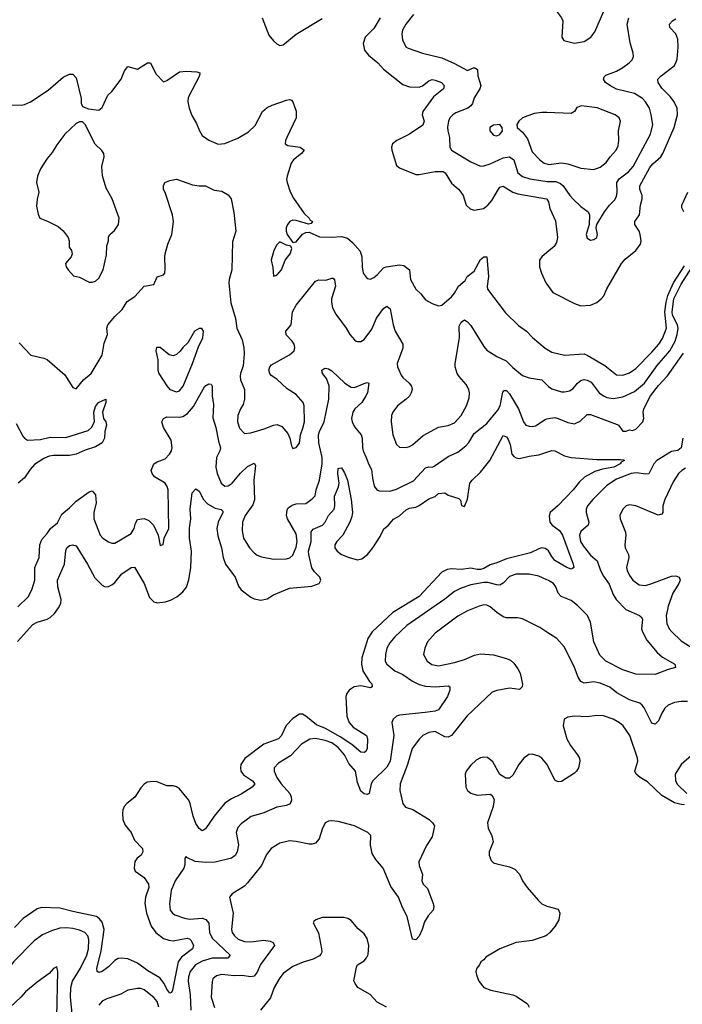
# Model space of a CAD drawing. Header units: inches. Extents: x 1834610 to 2027685, y 642842 to 774116.
# Tile 508 of 632: x 1946741 to 1950837, y 762327 to 768418. Entities that reach past the tile are written whole.
import ezdxf

# ---------------------------------------------------------------- set-up
doc = ezdxf.new("R2010")
doc.units = ezdxf.units.IN
doc.header["$MEASUREMENT"] = 0
doc.layers.add('B9746', color=7, linetype='Continuous')
doc.layers.add('B9756', color=7, linetype='Continuous')

msp = doc.modelspace()

# ---------------------------------------------------------------- linework, layer by layer
at = {"layer": 'B9746', "color": 5}
for points, elevation in [([(1948240.6, 768430), (1948281.7, 768321.7), (1948310, 768286.7), (1948330, 768268.4), (1948350, 768258.4), (1948370, 768262.4), (1948450.9, 768329.1), (1948610, 768424.6)], 520), ([(1948969.5, 768430), (1948930, 768362.8), (1948876.9, 768310), (1948864.6, 768270), (1948872, 768230), (1948898, 768198), (1948955.3, 768150), (1948991, 768111), (1949110, 768017), (1949150, 768003.1), (1949210, 768001.1), (1949232.1, 768007.9), (1949270, 768039.7), (1949290, 768046.9), (1949310, 768044.4), (1949348, 768030), (1949364.2, 768010), (1949361.1, 767990), (1949298.7, 767941.3), (1949232.3, 767850), (1949230.2, 767830), (1949241.1, 767790), (1949233.8, 767766.2), (1949150, 767709), (1949072.7, 767670), (1949045.7, 767650), (1949040.3, 767630), (1949041.7, 767610), (1949070, 767516), (1949090, 767500.5), (1949190, 767460.3), (1949210, 767460.2), (1949310, 767479.4), (1949358.2, 767478.2), (1949370.6, 767470.6), (1949410, 767406.2), (1949454.7, 767370), (1949469, 767350), (1949482, 767330), (1949500.5, 767270), (1949526.9, 767246.9), (1949550, 767238.9), (1949609.3, 767250), (1949635.8, 767270), (1949660.6, 767299.4), (1949700.4, 767370), (1949710, 767382), (1949730, 767388.9), (1949790, 767351.7), (1949820.8, 767340.8), (1949998.3, 767310), (1950000, 767307.5)], 520), ([(1949174.9, 768450), (1949128.9, 768390), (1949107.7, 768352.3), (1949102.8, 768330), (1949107.6, 768292.4), (1949127.6, 768250), (1949142.4, 768242.4), (1949230.8, 768210), (1949350, 768182.9), (1949430, 768146.8), (1949510, 768103.6), (1949550, 768121.3), (1949570.3, 768110.3), (1949574.3, 768070), (1949591.3, 768010), (1949584.9, 767990), (1949550, 767934.5), (1949540.3, 767899.7), (1949530, 767884.4), (1949512, 767870), (1949438.3, 767841.7), (1949418.9, 767830), (1949400.7, 767810), (1949391.8, 767790), (1949386.5, 767753.5), (1949388.2, 767730), (1949398.8, 767690), (1949400.3, 767630), (1949410.4, 767610), (1949530, 767537.7), (1949590, 767512.5), (1949610, 767513.2), (1949650, 767525.8), (1949730, 767564.2), (1949770.1, 767570.1), (1949795.3, 767550), (1949821.3, 767470), (1949850, 767447.1), (1949894.2, 767434.2), (1949990, 767418.1), (1950000, 767417.8)], 540), ([(1946689.2, 767890.8), (1946751.1, 767888.9), (1946770, 767892.4), (1946806.9, 767910), (1946917.6, 767982.4), (1947010, 768061.6), (1947050, 768080.5), (1947070, 768080.7), (1947090, 768058), (1947121.6, 767930), (1947122, 767902), (1947130, 767881), (1947166.7, 767866.7), (1947230, 767859.1), (1947250, 767874.8), (1947285.1, 767950), (1947310, 767974.6), (1947367.7, 768050), (1947390, 768100.5), (1947410, 768128.2), (1947470, 768111.7), (1947530.6, 768150.6), (1947550, 768150.8), (1947582.7, 768082.7), (1947630, 768034), (1947650, 768041.6), (1947730, 768096), (1947770, 768100.3), (1947836.3, 768096.3), (1947855.5, 768090), (1947852.6, 768070), (1947782.6, 767937.4), (1947780.4, 767910), (1947788, 767870), (1947805.2, 767825.2), (1947835.1, 767775.1), (1947852.6, 767730), (1947870, 767701.5), (1947910, 767673.6), (1947967.3, 767647.3), (1948010, 767652.9), (1948090, 767685.2), (1948156.1, 767723.9), (1948195.8, 767764.2), (1948242.6, 767850), (1948270, 767874), (1948302.7, 767890), (1948390, 767919.5), (1948410, 767924.9), (1948420.7, 767920.7), (1948430.4, 767910.4), (1948450, 767851), (1948450.2, 767810.2), (1948392, 767690), (1948383.7, 767670), (1948381.6, 767650), (1948399.5, 767639.5), (1948474.8, 767630), (1948499.3, 767610), (1948482.6, 767590), (1948434, 767550), (1948418.5, 767530), (1948394.7, 767450), (1948391.3, 767430), (1948394.7, 767410), (1948413.9, 767353.9), (1948434.8, 767314.8), (1948499.7, 767219.7), (1948530.4, 767190), (1948537.1, 767177.1), (1948551, 767169), (1948543.6, 767156.4), (1948526.4, 767153.6), (1948450, 767175.1), (1948430, 767176.8), (1948411.4, 767168.6), (1948396.4, 767150), (1948388, 767130), (1948388, 767110), (1948394.9, 767090), (1948430, 767038.8), (1948450, 767043.8), (1948490, 767090.5), (1948510, 767100.5), (1948530, 767103), (1948595.2, 767075.2), (1948670, 767072.7), (1948730, 767076.9), (1948767, 767067), (1948799.1, 767039.1), (1948845, 766985), (1948857.1, 766950), (1948858, 766890), (1948865, 766850), (1948890, 766817.1), (1948910, 766813.7), (1948930, 766823.6), (1948950, 766838.5), (1948990, 766883.2), (1949006.6, 766890), (1949090, 766901.9), (1949116.9, 766896.9), (1949151.1, 766870), (1949158, 766810), (1949189.2, 766750), (1949221.3, 766721.3), (1949250, 766684.6), (1949290, 766661.3), (1949330, 766648.2), (1949350, 766652.7), (1949410, 766703.7), (1949430, 766726.7), (1949453.7, 766770), (1949495.6, 766804.4), (1949508, 766830), (1949550, 766862), (1949590, 766934), (1949610, 766950.2), (1949630, 766950.4), (1949639.4, 766830), (1949631.3, 766770), (1949632.9, 766750), (1949743.7, 766603.7), (1949825.5, 766525.5), (1949874, 766490), (1949910.8, 766450.8), (1949990, 766386.3), (1950000, 766380.2)], 480), ([(1950000, 767843.3), (1949970, 767844.5), (1949921.8, 767838.2), (1949850.5, 767810), (1949826, 767790), (1949814.9, 767770), (1949816.3, 767750), (1949850, 767721.3), (1949880.7, 767680.7), (1949910, 767600.9), (1949956.5, 767550), (1949982.4, 767530), (1950000, 767525.5)], 560), ([(1946738.6, 766418.6), (1946810, 766342), (1946890, 766324.9), (1946910, 766316), (1947020, 766220), (1947070, 766142.8), (1947090, 766134.8), (1947135.1, 766190), (1947182.7, 766230), (1947250, 766342.4), (1947262.5, 766417.5), (1947284.4, 766470), (1947280.4, 766510), (1947286.2, 766530), (1947330, 766581.5), (1947375.1, 766624.9), (1947405.7, 766674.3), (1947453.8, 766706.2), (1947510, 766768.7), (1947570, 766779.1), (1947590, 766826.8), (1947630, 766839.1), (1947637.6, 766850), (1947641.4, 766878.6), (1947637.8, 766950), (1947640.8, 766970), (1947657.4, 767030), (1947681, 767090), (1947691.8, 767170), (1947686.4, 767210), (1947643, 767343), (1947629.6, 767370), (1947629.4, 767390), (1947638, 767410), (1947670, 767424), (1947709.6, 767430.4), (1947810, 767396.5), (1947850, 767390.4), (1947890, 767390.4), (1947943.4, 767363.4), (1947990, 767356.9), (1948030, 767333.4), (1948048, 767310), (1948064.1, 767224.1), (1948077.6, 767110), (1948056.1, 767043.9), (1948051.7, 766870), (1948035.5, 766810), (1948034.9, 766790), (1948046.2, 766666.2), (1948076, 766570), (1948083.9, 766510), (1948117.2, 766437.2), (1948126.9, 766390), (1948129, 766350), (1948123.1, 766276.9), (1948107, 766230), (1948104.9, 766210), (1948107, 766190), (1948130.3, 766130), (1948130.3, 766070.3), (1948122, 766038), (1948105.4, 766010), (1948090.3, 765970), (1948088, 765930), (1948099.5, 765890), (1948130, 765857.1), (1948170, 765862.3), (1948252.9, 765887.1), (1948310, 765910.3), (1948332.8, 765912.8), (1948361.8, 765901.8), (1948398.6, 765858.6), (1948410.7, 765830), (1948420.7, 765780.7), (1948430, 765764.7), (1948450, 765771), (1948470, 765798), (1948476.3, 765850), (1948491.9, 765890), (1948501, 765930), (1948499.7, 766030), (1948494, 766050), (1948450, 766098.2), (1948393.9, 766133.9), (1948330, 766194), (1948296.4, 766216.4), (1948287, 766230), (1948281.6, 766250), (1948287.3, 766270), (1948296.9, 766283.1), (1948410, 766344.4), (1948438.5, 766370), (1948442.4, 766390), (1948438.4, 766410), (1948426.2, 766430), (1948388.3, 766468.3), (1948387.4, 766490), (1948418.5, 766530), (1948427.1, 766610), (1948450, 766651.8), (1948570, 766799.5), (1948590, 766807.6), (1948634.1, 766805.9), (1948670, 766819.3), (1948678, 766818), (1948688.2, 766808.2), (1948692.9, 766770), (1948669.3, 766690.7), (1948667.7, 766670), (1948675.8, 766635.8), (1948696, 766596), (1948759.7, 766510), (1948781.5, 766470), (1948810, 766436.5), (1948822, 766430), (1948830, 766426.3), (1948850, 766427.6), (1948870, 766439.1), (1948917.3, 766502.7), (1948947.6, 766572.4), (1948990, 766630.5), (1949010, 766645.5), (1949031.4, 766630), (1949049.5, 766530), (1949062.7, 766490), (1949110.2, 766410), (1949110, 766386), (1949074.5, 766290), (1949076.3, 766270), (1949099.2, 766219.2), (1949110, 766204), (1949149, 766170), (1949163.2, 766150), (1949166.9, 766130), (1949162, 766110), (1949150.2, 766089.8), (1949130.2, 766069.8), (1949075.8, 766030), (1949048.2, 765990), (1949040.4, 765970), (1949037.6, 765930), (1949047, 765850), (1949070.3, 765790.3), (1949090, 765773), (1949130, 765770.3), (1949150, 765777.4), (1949170, 765787.7), (1949235.3, 765844.7), (1949330, 765897.2), (1949390, 765907.9), (1949430, 765924.4), (1949469.8, 765970), (1949504.2, 766030), (1949520.5, 766079.5), (1949521.8, 766110), (1949516.8, 766130), (1949501.5, 766161.5), (1949457.8, 766210), (1949446.6, 766230), (1949434.2, 766270), (1949432.9, 766290), (1949459.2, 766450), (1949458.6, 766521.4), (1949470, 766546), (1949490, 766560.3), (1949510, 766548.8), (1949530, 766526), (1949610, 766395.2), (1949630, 766374), (1949690, 766334.5), (1949748, 766308), (1949790, 766265.6), (1949850, 766217.1), (1949890, 766202.3), (1949970, 766190.2), (1950000, 766159.3)], 460), ([(1950000, 766977.2), (1949968.8, 766951.2), (1949954.9, 766930), (1949955, 766890), (1949966.2, 766850), (1949993.6, 766790), (1950000, 766781.3)], 520), ([(1946730, 764784.9), (1946793.4, 764846.6), (1946817, 764890), (1946835, 764950), (1946834.5, 765030), (1946861.3, 765090), (1946866.3, 765170), (1946877.9, 765202.1), (1946910, 765238.3), (1946930.9, 765270), (1946973.9, 765306.1), (1947001.5, 765358.5), (1947050, 765397.7), (1947090, 765439.3), (1947170, 765497.8), (1947190, 765502.3), (1947210, 765479.1), (1947214.6, 765430), (1947199.3, 765370), (1947199.1, 765330), (1947238.6, 765230), (1947255.8, 765210), (1947290, 765187.6), (1947310, 765179.6), (1947330, 765180.2), (1947430, 765239.3), (1947448.6, 765270), (1947456.6, 765303.4), (1947470, 765325.2), (1947510, 765332.4), (1947540, 765320), (1947568.3, 765290), (1947597.1, 765230), (1947610, 765166), (1947628.4, 765171.6), (1947634.5, 765210), (1947663.5, 765270), (1947659.8, 765510), (1947653.8, 765530), (1947639.8, 765550), (1947575, 765590), (1947559.2, 765610), (1947553.7, 765630), (1947570.9, 765670), (1947590, 765682), (1947639.6, 765700.4), (1947668.2, 765730), (1947679.9, 765750), (1947683.4, 765770), (1947676.7, 765816.7), (1947630, 765895.8), (1947620.7, 765930), (1947630, 765950.3), (1947650, 765961.2), (1947730, 765959.2), (1947750, 765964.1), (1947778.5, 765981.5), (1947816, 766024), (1947886, 766150), (1947910, 766166), (1947924, 766164), (1947931.7, 766151.7), (1947931.6, 766090), (1947938.2, 766038.2), (1947935.2, 765955.2), (1947954.5, 765894.5), (1947969.5, 765810), (1947981.7, 765770), (1947978.4, 765750), (1947958.3, 765710), (1947953.9, 765650), (1947961.7, 765610), (1947987, 765550), (1948010, 765532.3), (1948030, 765534.7), (1948054.4, 765550), (1948106.6, 765613.4), (1948150, 765653.2), (1948190, 765673.4), (1948199, 765659), (1948188.1, 765570), (1948193, 765447), (1948183.3, 765416.7), (1948134.8, 765350), (1948119, 765310), (1948115.8, 765255.8), (1948125, 765210), (1948162, 765150), (1948190, 765118.9), (1948210, 765105.7), (1948235.4, 765095.4), (1948310, 765080.9), (1948390, 765082.7), (1948411.6, 765088.4), (1948430, 765104.4), (1948450, 765154), (1948457.1, 765190), (1948450, 765236.4), (1948397.3, 765330), (1948391.1, 765350), (1948393.6, 765386.4), (1948401.7, 765398.3), (1948425.4, 765414.6), (1948450, 765422.3), (1948510, 765425.5), (1948550, 765452.8), (1948567.5, 765472.5), (1948574.9, 765510), (1948595.5, 765570), (1948610.3, 765669.7), (1948611.6, 765710), (1948590, 765799.5), (1948588.2, 765850), (1948593.7, 765870), (1948623.7, 765930), (1948653.2, 766070), (1948653.5, 766153.5), (1948638, 766198), (1948612.3, 766230), (1948609.6, 766250), (1948622, 766258), (1948630, 766262), (1948650, 766257.4), (1948670, 766245.7), (1948751.8, 766170), (1948790, 766145.5), (1948810, 766142.7), (1948870, 766167.4), (1948890, 766173.1), (1948898.8, 766170), (1948890.3, 766110.3), (1948881.6, 766090), (1948856, 766050), (1948813.8, 766010), (1948800.5, 765990), (1948793.2, 765950), (1948796.3, 765930), (1948810, 765899), (1948852.3, 765850), (1948858.8, 765830), (1948859.4, 765770), (1948864, 765750), (1948883.9, 765710), (1948896.8, 765670), (1948915.7, 765635.7), (1948921.2, 765581.2), (1948932.9, 765532.9), (1948949.2, 765509.2), (1948963.2, 765503.2), (1949030, 765500.7), (1949070, 765514.2), (1949175.2, 765564.8), (1949250, 765644.9), (1949270, 765651), (1949290, 765649.2), (1949303.9, 765656.1), (1949390, 765714.9), (1949450, 765741.5), (1949499.1, 765780.9), (1949518.3, 765801.7), (1949550, 765858), (1949630, 765919.4), (1949697.4, 766002.6), (1949711.9, 766030), (1949726.9, 766113.1), (1949736.6, 766123.4), (1949750, 766124.9), (1949770, 766104.2), (1949825.1, 766010), (1949855.6, 765930), (1949870, 765910.4), (1949890, 765902.6), (1949910, 765900.3), (1949930, 765906), (1949990, 765944.6), (1950000, 765948)], 440), ([(1946719.6, 765919.6), (1946760.9, 765840.9), (1946770, 765828.7), (1946790, 765816.1), (1946870, 765821.8), (1946930, 765835), (1947026.8, 765833.2), (1947164.2, 765875.8), (1947184, 765896), (1947204.5, 765930), (1947199.3, 765990), (1947210, 766024.7), (1947229.2, 766050), (1947274, 766070), (1947274, 766050), (1947254, 765990), (1947258.8, 765950), (1947273, 765930), (1947277.1, 765910), (1947267.7, 765870), (1947266.4, 765830), (1947250, 765800.7), (1947210, 765775.1), (1947145.1, 765754.9), (1947090.9, 765729.1), (1947050, 765721), (1946950, 765721.6), (1946923.1, 765716.9), (1946890, 765704.1), (1946833.3, 765666.8), (1946804.9, 765635.1), (1946770, 765583.5), (1946731.3, 765550)], 440), ([(1946728.4, 764571.6), (1946822.8, 764677.2), (1946850, 764691.3), (1946910, 764708.9), (1946930, 764719.5), (1946956.2, 764743.8), (1946981, 764779), (1946994.4, 764805.6), (1946998.4, 764830), (1946977.4, 764910), (1946974, 764950), (1947018.4, 765050), (1947026.1, 765133.9), (1947033.3, 765150), (1947050, 765164.2), (1947070, 765168.8), (1947090, 765163.1), (1947160.7, 765050), (1947205.5, 764965.5), (1947250, 764920.4), (1947270, 764910.4), (1947290, 764912), (1947310, 764921.7), (1947330, 764936.5), (1947372.8, 764990), (1947430, 765029), (1947450, 765032), (1947510.2, 764930), (1947544.4, 764844.4), (1947570, 764816), (1947590, 764810.2), (1947643.5, 764816.5), (1947673.3, 764826.7), (1947712.1, 764847.9), (1947750, 764878.4), (1947773.3, 764906.7), (1947787.6, 764952.4), (1947799, 765030), (1947802.8, 765130), (1947791.8, 765210), (1947791.7, 765271.7), (1947798.6, 765330), (1947794.6, 765390), (1947806.6, 765490), (1947830, 765515.5), (1947850, 765501.6), (1947876.5, 765450), (1947902.9, 765422.8), (1947950, 765395.2), (1947987.4, 765387.4), (1947996.7, 765376.7), (1947997.8, 765370), (1947967.9, 765310), (1947959.3, 765270), (1947965.5, 765225.5), (1947988.5, 765150), (1947999.1, 765090), (1948013.7, 765050), (1948073.4, 764970), (1948093.9, 764913.9), (1948110, 764891.8), (1948170, 764844.9), (1948190, 764835.3), (1948232.7, 764827.3), (1948270, 764836), (1948310, 764859), (1948410, 764902), (1948546.6, 764913.4), (1948592.4, 764930), (1948603.5, 764950), (1948596.1, 764970), (1948562.7, 765002.7), (1948547.8, 765027.8), (1948527.9, 765110), (1948527.1, 765130), (1948542, 765190), (1948542.6, 765250), (1948554.6, 765265.4), (1948612.7, 765290), (1948629.2, 765310), (1948650, 765350.2), (1948686, 765390), (1948689.8, 765410), (1948686.3, 765470), (1948712, 765528), (1948716.5, 765550), (1948707.1, 765610), (1948710, 765641), (1948716, 765644), (1948730, 765645.5), (1948750, 765614), (1948767.1, 765570), (1948789.5, 765450), (1948799, 765370), (1948795.3, 765344.7), (1948782.4, 765310), (1948739.1, 765230), (1948702.2, 765190), (1948690.2, 765170), (1948689.2, 765150), (1948703.6, 765130), (1948730.2, 765110), (1948778.3, 765090), (1948830, 765076.6), (1948856.4, 765083.6), (1948890.4, 765110), (1948925, 765150), (1948970, 765220.9), (1948992.3, 765267.7), (1949020.4, 765290), (1949052.1, 765327.9), (1949090, 765349.2), (1949130, 765384.7), (1949150, 765395), (1949190, 765402.6), (1949210, 765412.7), (1949270, 765453.4), (1949310, 765469.2), (1949330, 765487.5), (1949370, 765490.2), (1949390, 765476.9), (1949455.3, 765455.3), (1949465.2, 765445.2), (1949471.6, 765411.6), (1949490, 765406.8), (1949510, 765451.3), (1949523.1, 765550), (1949538, 765570), (1949590, 765619.2), (1949647, 765690), (1949730, 765844.9), (1949750, 765838), (1949760.8, 765820.8), (1949773.4, 765790), (1949783.2, 765730), (1949795.4, 765715.4), (1949810, 765706.6), (1949830, 765704.1), (1949890, 765718.1), (1949950, 765725.9), (1950000, 765743)], 420), ([(1950000, 765139.3), (1949990, 765147.4), (1949970, 765150.7), (1949950, 765145.3), (1949899.8, 765120.2), (1949750, 765083), (1949690, 765057.3), (1949650, 765046.3), (1949610, 765022.4), (1949590, 765016.2), (1949570, 765015.6), (1949530, 765024.5), (1949470, 765017.4), (1949410, 765021.1), (1949382.8, 765017.2), (1949350, 764999.3), (1949210, 764849.9), (1949048.3, 764750), (1948920.5, 764630), (1948893.3, 764590), (1948886.4, 764570), (1948857, 764470), (1948855, 764430), (1948862.2, 764390), (1948903.7, 764323.7), (1948918, 764310), (1948919.1, 764290), (1948910, 764285.1), (1948850, 764296.8), (1948809.3, 764290.7), (1948778.8, 764270), (1948763, 764250), (1948756.3, 764230), (1948763.7, 764110), (1948777.7, 764070), (1948802, 764042), (1948886, 763990), (1948891.6, 763970), (1948890.2, 763910), (1948881.1, 763890), (1948870, 763883.7), (1948850, 763887.2), (1948793.9, 763933.9), (1948721.8, 763981.8), (1948632, 764032), (1948575.9, 764055.9), (1948510, 764109.9), (1948490, 764121), (1948470, 764122.2), (1948430, 764094.6), (1948389.2, 764050.8), (1948358.8, 763990), (1948341.1, 763970), (1948250, 763935.3), (1948132.1, 763847.9), (1948108.5, 763810), (1948105.4, 763790), (1948108.6, 763770), (1948125.7, 763745.7), (1948180.3, 763710), (1948194.3, 763690), (1948178.7, 763670), (1948110, 763625.8), (1948050, 763597.4), (1948010, 763571.9), (1947942.8, 763490), (1947890, 763411.8), (1947876.7, 763403.3), (1947870, 763400.5), (1947850, 763414.3), (1947830, 763445.1), (1947812.7, 763490), (1947795.9, 763570), (1947786.6, 763590), (1947730, 763658.9), (1947710, 763672.4), (1947690, 763677.7), (1947650, 763677.4), (1947590, 763703.6), (1947565.8, 763705.8), (1947530, 763700.5), (1947510, 763688), (1947490, 763666), (1947452.5, 763607.5), (1947402.6, 763570), (1947387.6, 763550), (1947379.6, 763530), (1947376, 763510), (1947378.9, 763470), (1947394.1, 763434.1), (1947430.5, 763390), (1947450, 763342.8), (1947500.4, 763290), (1947503.1, 763270), (1947492, 763250), (1947467, 763230), (1947453.1, 763210), (1947447.9, 763170), (1947454.6, 763150), (1947511.3, 763111.3), (1947538.4, 763070), (1947539.8, 763050), (1947519, 762990), (1947514, 762950), (1947526, 762890), (1947554.6, 762810), (1947582.3, 762770), (1947630, 762733.5), (1947662.6, 762722.6), (1947690, 762719.8), (1947776.3, 762736.3), (1947790, 762732.8), (1947801.3, 762721.3), (1947816.3, 762690), (1947808.6, 762670), (1947741.6, 762618.4), (1947720.3, 762590), (1947685.4, 762414.6), (1947679.6, 762400.4), (1947670, 762395.1), (1947650, 762421), (1947635.1, 762455.1), (1947606.6, 762490), (1947533, 762533), (1947470, 762581.1), (1947410, 762607.2), (1947370, 762612), (1947350, 762609.8), (1947330, 762598), (1947290, 762559.2), (1947250.4, 762530), (1947230, 762524), (1947219.5, 762530), (1947217.2, 762550), (1947245.2, 762654.8), (1947262.4, 762790), (1947250, 762835), (1947235.3, 762855.3), (1947216.5, 762870), (1947070, 762900.3), (1946990, 762922.1), (1946874.9, 762925.1), (1946850, 762918.4), (1946761.9, 762858.1), (1946710, 762801.8)], 420), ([(1950000, 764953.3), (1949950, 764974.9), (1949890, 764987.3), (1949810, 764986.9), (1949770, 764973.9), (1949730, 764932.3), (1949710, 764920.7), (1949690, 764920.9), (1949635.5, 764935.5), (1949610, 764935.2), (1949530, 764920.8), (1949470, 764900.8), (1949430, 764881.3), (1949370, 764834), (1949134, 764670), (1949060.1, 764599.9), (1949030, 764563.5), (1949011.8, 764530), (1949001.8, 764490), (1949001.2, 764450), (1949011.5, 764430), (1949060.3, 764390), (1949110, 764367.5), (1949170, 764325.3), (1949210, 764305.1), (1949250, 764295.9), (1949309.1, 764290.9), (1949390, 764296.5), (1949400.5, 764290), (1949400.9, 764270), (1949386, 764230), (1949330, 764148.7), (1949310, 764140.6), (1949247.9, 764132.1), (1949090, 764115.8), (1949071.1, 764108.9), (1949049.2, 764090.8), (1949041.5, 764070), (1949053.5, 763990), (1949030.6, 763830), (1949010, 763794.6), (1948923.9, 763710), (1948913.8, 763690), (1948901, 763630), (1948890, 763623.7), (1948870, 763628), (1948850, 763645.6), (1948830, 763698), (1948816.8, 763770), (1948775.9, 763815.9), (1948748.4, 763870), (1948710, 763915.4), (1948670, 763944.3), (1948630, 763958.5), (1948569.5, 763970.5), (1948534, 763966), (1948484.2, 763935.8), (1948415.5, 763864.5), (1948340.8, 763819.3), (1948314.9, 763790), (1948314, 763770), (1948331.6, 763730), (1948357, 763690), (1948410.1, 763630), (1948419.5, 763610), (1948421.7, 763590), (1948412.5, 763567.5), (1948390, 763557), (1948330, 763547.3), (1948250, 763511.6), (1948171.8, 763488.2), (1948110, 763443.5), (1948090, 763420.5), (1948079.7, 763390), (1948093.5, 763313.5), (1948085.4, 763270), (1948072.5, 763247.5), (1948049.5, 763230.5), (1947950, 763206.1), (1947890, 763203.2), (1947825.2, 763210), (1947775.1, 763235.1), (1947770, 763242), (1947762.8, 763230), (1947762.4, 763190), (1947756.5, 763170), (1947702.4, 763090), (1947676.8, 763030), (1947667.7, 762950), (1947671.4, 762910), (1947686, 762890), (1947700.5, 762880.5), (1947759, 762859), (1947790, 762854), (1947870, 762860.1), (1947891.9, 762851.9), (1947909.5, 762829.5), (1947915.3, 762770), (1947930, 762735.2), (1948041.7, 762630), (1948027.1, 762612.9), (1947930, 762612.1), (1947870, 762594.5), (1947828.6, 762570), (1947794.8, 762530), (1947784, 762496), (1947781.6, 762470), (1947794.2, 762385.8), (1947799, 762290)], 440), ([(1950000, 764629.8), (1949957, 764657), (1949850, 764711.5), (1949817.7, 764717.7), (1949750, 764717.3), (1949730, 764724), (1949690, 764749.7), (1949650, 764785.1), (1949630, 764795.5), (1949610, 764797.4), (1949582, 764790), (1949510, 764760.3), (1949450, 764728.8), (1949310, 764622.7), (1949262.3, 764570), (1949244.9, 764530), (1949237.4, 764490), (1949259.5, 764450), (1949288.6, 764428.6), (1949330, 764421.1), (1949430, 764441.4), (1949490, 764458.9), (1949553.4, 764486.6), (1949590, 764495.8), (1949670, 764487.8), (1949750, 764466.5), (1949775, 764455), (1949796.6, 764436.6), (1949821.6, 764401.6), (1949834.3, 764374.3), (1949850, 764308), (1949846.4, 764290), (1949830, 764275.1), (1949770, 764281.5), (1949690, 764268.3), (1949662.6, 764257.4), (1949508.3, 764111.6), (1949410, 763989.8), (1949390, 763979.8), (1949370, 763980.9), (1949310, 764013.7), (1949270.8, 764009.2), (1949234, 763990), (1949212.2, 763970), (1949168.4, 763910), (1949138.4, 763810), (1949094.2, 763690), (1949091.1, 763650), (1949108.7, 763568.7), (1949125.9, 763545.9), (1949171.2, 763531.2), (1949273, 763470), (1949294, 763450), (1949304.9, 763430), (1949290, 763362), (1949255.5, 763310), (1949208.8, 763208.8), (1949210, 763184.7), (1949230.4, 763130.4), (1949227.3, 763090), (1949236, 763070), (1949263, 763043), (1949298, 762950), (1949300.7, 762930), (1949297.3, 762910), (1949265.8, 762874.1), (1949243.4, 762836.6), (1949230, 762789), (1949210, 762749.3), (1949190, 762726), (1949169.6, 762730), (1949136.2, 762870), (1949106.6, 762926.6), (1949082.7, 762990), (1949035.4, 763055.4), (1948988.2, 763170), (1948942.5, 763222.5), (1948920.6, 763260.6), (1948909.6, 763310.4), (1948911.8, 763371.8), (1948894, 763390), (1948810, 763431.6), (1948710, 763456.9), (1948670, 763462), (1948650, 763459.3), (1948630.5, 763449.5), (1948610.6, 763410), (1948592.4, 763350), (1948570, 763324.2), (1948550, 763317.4), (1948530, 763316.9), (1948450, 763334.3), (1948410, 763338), (1948350, 763323), (1948295.5, 763290), (1948266.8, 763253.2), (1948235.4, 763184.6), (1948150, 763077.6), (1948130, 763056.9), (1948054, 763010), (1948037.3, 762990), (1948061.2, 762890), (1948050.2, 762790), (1948055.5, 762770), (1948068.3, 762750), (1948092.2, 762730), (1948130, 762714.7), (1948170, 762712.8), (1948250, 762723.9), (1948290, 762717.7), (1948308.4, 762710), (1948315.6, 762690), (1948230, 762572.8), (1948210, 762525.1), (1948190, 762500.3), (1948170, 762497), (1948114.3, 762505.7), (1948070, 762503.7), (1947989.4, 762510.6), (1947957.5, 762502.5), (1947936, 762484), (1947930, 762468), (1947925.2, 762370), (1947946.1, 762306.1)], 460), ([(1950000, 763813.1), (1949970, 763849.7), (1949950, 763862.7), (1949910, 763874.8), (1949888.5, 763871.5), (1949857.6, 763850), (1949826.7, 763810), (1949790, 763744), (1949770, 763726), (1949746.3, 763726.3), (1949710, 763749.2), (1949666, 763826), (1949633.2, 763853.2), (1949610, 763856), (1949590, 763852.3), (1949562.5, 763837.5), (1949530, 763807), (1949501.3, 763770), (1949495.8, 763750), (1949499.3, 763670), (1949510.3, 763650.3), (1949530, 763633), (1949570, 763620.4), (1949650, 763626.8), (1949659.9, 763619.9), (1949674.2, 763594.2), (1949668.7, 763550), (1949632.9, 763450), (1949636.5, 763416.5), (1949659.3, 763370), (1949667.3, 763332.7), (1949642.8, 763270), (1949642.8, 763250), (1949656.8, 763216.8), (1949670, 763202.8), (1949690, 763194.8), (1949770, 763177.3), (1949802.5, 763162.5), (1949830, 763131), (1949850, 763091), (1949879.1, 763050), (1949945.5, 762970), (1949969.1, 762949.1), (1949995.3, 762935.3), (1950000, 762934)], 480), ([(1949009.7, 762309.7), (1948950, 762339.6), (1948908, 762388), (1948832.3, 762430), (1948814.5, 762454.5), (1948807.7, 762472.3), (1948822.8, 762557.2), (1948829.7, 762570.3), (1948870, 762594.9), (1948886.1, 762613.9), (1948894.7, 762634.7), (1948900.5, 762690), (1948890, 762733.2), (1948870, 762763.7), (1948832.9, 762792.9), (1948790, 762845.2), (1948770, 762857.2), (1948744.5, 762864.5), (1948610, 762864.5), (1948571.3, 762850), (1948560.5, 762839.5), (1948554.8, 762830), (1948588.7, 762768.7), (1948606.7, 762670), (1948608.2, 762650), (1948603.1, 762636.9), (1948593.7, 762626.3), (1948555, 762605), (1948493.2, 762586.8), (1948430, 762561), (1948370, 762516.9), (1948348.8, 762491.2), (1948315.2, 762430), (1948292.4, 762367.6), (1948230.8, 762290)], 480), ([(1947066.1, 762270), (1947055, 762370), (1947057.7, 762430), (1947068.3, 762470), (1947116.7, 762550), (1947155.9, 762630), (1947166.5, 762670), (1947168.1, 762728.1), (1947161.8, 762750), (1947144.4, 762770), (1947110, 762786.4), (1947070, 762795.8), (1947030, 762800.5), (1946990, 762797.4), (1946937.7, 762782.3), (1946882.7, 762757.3), (1946830, 762719.2), (1946702.3, 762590), (1946630, 762488.4), (1946562.2, 762417.8), (1946509.2, 762330.8), (1946490.9, 762289.1)], 440), ([(1950000, 762755.2), (1949990, 762747.6), (1949910, 762720.5), (1949810.3, 762709.7), (1949710, 762669.6), (1949622.2, 762617.8), (1949610, 762602.7), (1949591, 762590), (1949582.8, 762570), (1949567.3, 762550), (1949560.7, 762530), (1949564.9, 762510), (1949580.5, 762470), (1949610, 762430.6), (1949653.8, 762413.8), (1949790, 762384.9), (1949810, 762376.3), (1949880.7, 762330), (1949890.7, 762310)], 480), ([(1946969.9, 762249.9), (1946976.9, 762530), (1946970, 762559), (1946950, 762549), (1946923.1, 762516.9), (1946850, 762464.4), (1946777, 762403), (1946748.9, 762370), (1946681.7, 762310)], 460), ([(1947601.7, 762310), (1947590, 762345.1), (1947570, 762368.7), (1947510, 762416.2), (1947490, 762423.8), (1947470, 762423.8), (1947410, 762414.2), (1947365.5, 762390), (1947279.4, 762360.6), (1947250, 762345.6), (1947230, 762321.7)], 440)]:
    msp.add_lwpolyline(points, dxfattribs=dict(at, elevation=elevation))
for points, elevation in [([(1947130, 767786), (1947110, 767786), (1947090, 767776), (1947020.5, 767710), (1946970, 767642.7), (1946942.8, 767597.3), (1946910, 767558.4), (1946870, 767495.1), (1946851.8, 767450), (1946844.2, 767410), (1946858.4, 767350), (1946848.2, 767308.2), (1946844.9, 767264.9), (1946854.4, 767214.4), (1946864.7, 767190), (1946912.5, 767172.5), (1946979.3, 767139.3), (1947010, 767111), (1947041, 767070), (1947046.8, 767050), (1947046.8, 767010), (1947061, 766990), (1947066, 766970), (1947058.8, 766950), (1947024.9, 766910), (1947028, 766890), (1947040.7, 766870), (1947073.7, 766833.7), (1947110, 766824.9), (1947170, 766793.4), (1947190, 766793.4), (1947210, 766800.7), (1947230, 766819.1), (1947256.3, 766870), (1947277.7, 766962.3), (1947280.5, 767019.5), (1947289.4, 767050), (1947290, 767074), (1947298, 767090), (1947326.3, 767113.7), (1947352.3, 767150), (1947355.1, 767190), (1947312.7, 767310), (1947276.6, 767376.6), (1947252.1, 767452.1), (1947249.5, 767509.5), (1947262.9, 767570), (1947260.9, 767590), (1947249.5, 767609.5), (1947207, 767647), (1947146, 767770)], 480), ([(1949710, 767768.7), (1949670, 767765.2), (1949647.7, 767750), (1949647.7, 767730), (1949670, 767704), (1949690, 767698.8), (1949710, 767706.8), (1949725.2, 767730), (1949724, 767750)], 560), ([(1948350, 767044.5), (1948330, 767025.6), (1948311.4, 766990), (1948295.3, 766930), (1948305.6, 766885.6), (1948310, 766832), (1948330, 766837.1), (1948359.1, 766870), (1948383.1, 766930), (1948413.3, 766970), (1948422.7, 767002.7), (1948416.9, 767016.9), (1948390, 767023.1)], 480), ([(1947850, 766507.8), (1947821.3, 766490), (1947780.4, 766419.6), (1947750, 766389.6), (1947733.7, 766366.3), (1947710, 766346.9), (1947690, 766338.3), (1947664.4, 766344.4), (1947610, 766389), (1947586.8, 766390), (1947582, 766370), (1947594.6, 766314.6), (1947595.5, 766250), (1947600.5, 766230), (1947650, 766153.7), (1947670, 766130.3), (1947710, 766115.6), (1947730, 766122.6), (1947751.7, 766150), (1947810, 766290.8), (1947846.8, 766393.2), (1947874.2, 766450), (1947878, 766490), (1947867.2, 766507.2)], 460)]:
    msp.add_lwpolyline(points, close=True, dxfattribs=dict(at, elevation=elevation))
at = {"layer": 'B9756', "color": 5, "elevation": 560}
msp.add_lwpolyline([(1950190, 768576), (1950164, 768570), (1950130, 768553.7), (1950092.1, 768507.9), (1950063.8, 768490), (1950059.5, 768470), (1950090.2, 768430.2), (1950098.3, 768410), (1950093.4, 768310), (1950106, 768290), (1950170, 768271.7), (1950230, 768283.1), (1950270.9, 768309.1), (1950297.4, 768342.6), (1950352.4, 768470), (1950359.7, 768490), (1950360.5, 768510), (1950347.6, 768530), (1950310, 768552.9)], close=True, dxfattribs=at)
at = {"layer": 'B9756', "color": 5}
for points, elevation in [([(1950000, 767417.8), (1950056, 767416), (1950084.9, 767404.9), (1950101.6, 767390), (1950142.7, 767330), (1950165.4, 767305.4), (1950210, 767261.7), (1950256.3, 767230), (1950263, 767210), (1950260.7, 767150), (1950243, 767090), (1950250, 767066.8), (1950270, 767054.8), (1950290, 767058.8), (1950308.7, 767070), (1950312.7, 767090), (1950304, 767130), (1950309, 767150), (1950356.9, 767230), (1950387.2, 767270), (1950418.7, 767301.3), (1950430, 767323.8), (1950434, 767350), (1950432, 767410), (1950446.6, 767433.4), (1950504.3, 767475.7), (1950533.5, 767510), (1950640.7, 767710), (1950654.4, 767770), (1950645.8, 767830), (1950633.7, 767870), (1950610.6, 767910), (1950591.6, 767930), (1950541.3, 767961.3), (1950430, 767988.9), (1950389.8, 768009.8), (1950362.9, 768030), (1950349.6, 768050), (1950354.9, 768065.1), (1950365.3, 768074.7), (1950430, 768099.6), (1950470, 768122.8), (1950509.6, 768150), (1950528, 768170), (1950534.7, 768190), (1950533, 768210), (1950515, 768275), (1950495.8, 768390), (1950506.7, 768430)], 540), ([(1950000, 766781.3), (1950037.8, 766730), (1950170, 766661.4), (1950210, 766647.3), (1950270, 766651.2), (1950310, 766669.2), (1950335.6, 766690), (1950352, 766710), (1950370, 766752.2), (1950462, 766910), (1950484, 766936), (1950550.4, 766989.6), (1950578, 767030), (1950582.5, 767050), (1950576.8, 767090), (1950569.8, 767110), (1950543.9, 767150), (1950544.7, 767170), (1950573.7, 767210), (1950579.2, 767270), (1950588.9, 767310), (1950589.8, 767330), (1950574.8, 767370), (1950574, 767390), (1950636.2, 767503.8), (1950654.4, 767525.6), (1950704.7, 767570), (1950717, 767590), (1950787.6, 767750), (1950807.4, 767830), (1950805.3, 767870), (1950786.6, 767910), (1950762.9, 767942.9), (1950710, 767993.7), (1950688.6, 768030), (1950686.7, 768046.7), (1950686.4, 768050), (1950707.2, 768070), (1950786.8, 768133.2), (1950798, 768150), (1950806, 768174), (1950812.7, 768247.3), (1950810, 768297.2), (1950797.8, 768330), (1950761, 768370), (1950759.2, 768390), (1950776.1, 768410), (1950797.1, 768422.9)], 520), ([(1950000, 767525.5), (1950010, 767523), (1950090, 767533.1), (1950130, 767525.7), (1950210, 767499.7), (1950289.6, 767490.4), (1950330, 767506.3), (1950365.7, 767534.3), (1950391.1, 767570), (1950428.4, 767610), (1950441.7, 767638.3), (1950445.8, 767670), (1950443.1, 767730), (1950454.6, 767790), (1950446.3, 767810), (1950422, 767830), (1950312, 767872), (1950214.7, 767885.3), (1950184.7, 767875.3), (1950170, 767849.5), (1950150, 767837.4), (1950000, 767843.3)], 560), ([(1950000, 767307.5), (1950011.2, 767291.2), (1950017.9, 767250), (1950053.6, 767173.6), (1950065.3, 767070), (1950059.7, 767040.3), (1950045.1, 767014.9), (1950000, 766977.2)], 520), ([(1950846, 767230), (1950833.9, 767253.9), (1950835.2, 767270), (1950872.2, 767350)], 480), ([(1950000, 766380.2), (1950030, 766362), (1950110, 766343.2), (1950230.1, 766350.1), (1950250, 766342.6), (1950358.8, 766278.8), (1950430, 766220.3), (1950470, 766218.3), (1950510, 766234), (1950550, 766259.7), (1950650, 766362), (1950692.5, 766410), (1950715, 766445), (1950739.9, 766510), (1950729.9, 766609.9), (1950737, 766670), (1950747.8, 766712.2), (1950783.9, 766790), (1950850, 766895.5)], 480), ([(1950000, 766159.3), (1950009.5, 766149.5), (1950030, 766135.2), (1950090, 766116.3), (1950110, 766115.1), (1950139.1, 766120.9), (1950163.5, 766136.5), (1950190, 766170.2), (1950210, 766186.2), (1950230, 766191.6), (1950250, 766187.9), (1950274.9, 766174.9), (1950324.4, 766110), (1950350.1, 766090.1), (1950370, 766081.4), (1950410, 766075.4), (1950470, 766084.7), (1950542.5, 766117.5), (1950604.3, 766170), (1950682.1, 766277.9), (1950759.9, 766370), (1950793.7, 766430), (1950806.5, 766470), (1950811.6, 766510), (1950808, 766530), (1950776.9, 766590), (1950774.6, 766610), (1950786, 766690), (1950830, 766780.9), (1950895.9, 766884.1)], 460), ([(1950000, 765948), (1950010, 765951.5), (1950050, 765956), (1950070, 765951.7), (1950130, 765925.3), (1950170, 765918.6), (1950205.6, 765934.4), (1950250, 765975.2), (1950270, 765976.5), (1950434.6, 765914.6), (1950442.8, 765910), (1950470, 765872), (1950490, 765872), (1950510, 765881), (1950530, 765877.3), (1950550, 765883.8), (1950594.2, 765930), (1950599.8, 765950), (1950595.9, 765990), (1950598.6, 766010), (1950641.4, 766090), (1950690, 766155.2), (1950745.3, 766214.7), (1950844.4, 766355.6)], 440), ([(1950841.6, 765830), (1950831.3, 765768.7), (1950810, 765752.8), (1950770, 765747.3), (1950680.5, 765690), (1950660.9, 765670), (1950630, 765607.4), (1950610, 765605.5), (1950555.1, 765615.1), (1950520.4, 765610), (1950430, 765576.4), (1950370, 765536.8), (1950283.5, 765450), (1950251.3, 765410), (1950243.9, 765390), (1950243.5, 765370), (1950259.7, 765310), (1950256, 765290), (1950210, 765252.6), (1950201.7, 765230), (1950208.9, 765190), (1950224, 765164), (1950270, 765105.7), (1950310.3, 765070), (1950331, 765010), (1950350, 764974.6), (1950385, 764925), (1950410, 764861.3), (1950429.2, 764830), (1950488.4, 764768.4), (1950572.5, 764732.5), (1950583.6, 764723.6), (1950591.6, 764710), (1950585.7, 764650), (1950590.3, 764630), (1950618.7, 764578.7), (1950682.2, 764502.2), (1950714.5, 764474.5), (1950790.7, 764430), (1950796, 764410), (1950750, 764397.6), (1950670, 764367.3), (1950550, 764369.8), (1950470, 764396.1), (1950364.7, 764450), (1950327, 764487), (1950290, 764569.6), (1950270.4, 764690.4), (1950252.1, 764732.1), (1950190, 764793), (1950150, 764824.2), (1950088.3, 764850), (1950069.9, 764869.9), (1950056.1, 764910), (1950041.7, 764930), (1950010, 764949), (1950000, 764953.3)], 440), ([(1950000, 765743), (1950030, 765753.2), (1950050, 765751.6), (1950110, 765720.8), (1950149.6, 765709.6), (1950310, 765696.5), (1950456.3, 765696.3), (1950474.7, 765694.7), (1950480.7, 765690), (1950459.5, 765680.5), (1950453.1, 765670), (1950413.1, 765650), (1950343.3, 765636.7), (1950297.6, 765622.4), (1950232.8, 765587.2), (1950201.7, 765558.3), (1950162.4, 765510), (1950070, 765413.3), (1950020.4, 765370), (1950014.1, 765345.9), (1950018.8, 765310), (1950033.4, 765290), (1950078.1, 765258.1), (1950097.3, 765230), (1950163.7, 765050), (1950166.8, 765030), (1950158, 765022), (1950150, 765019.5), (1950122.7, 765030), (1950050, 765072.4), (1950030, 765096.3), (1950010, 765131.2), (1950000, 765139.3)], 420), ([(1950856.4, 765643.6), (1950834, 765630), (1950814, 765610), (1950781.8, 765558.2), (1950729.1, 765450), (1950717.8, 765410), (1950716, 765370), (1950710, 765358), (1950688.1, 765351.9), (1950550, 765409.7), (1950510, 765416.3), (1950490, 765409.6), (1950470, 765389.5), (1950451.8, 765350), (1950452.9, 765330), (1950486.8, 765246.8), (1950489, 765230), (1950481.7, 765170), (1950484.9, 765150), (1950504.9, 765110), (1950506.7, 765090), (1950493, 765030), (1950495.9, 765010), (1950510, 764978.7), (1950531.6, 764950), (1950570, 764921.2), (1950610, 764918), (1950650, 764929.3), (1950770, 764976), (1950796.7, 764976.7), (1950818, 764970), (1950823.6, 764950), (1950815.9, 764930), (1950778.5, 764870), (1950750.7, 764790), (1950737.4, 764730), (1950742.4, 764682.4), (1950756.8, 764650), (1950772.2, 764630), (1950830, 764575.4), (1950910, 764524.3)], 460), ([(1950870, 764199.2), (1950830, 764200.4), (1950790, 764194.7), (1950750, 764176.9), (1950730, 764158.9), (1950710, 764127.3), (1950690, 764080.9), (1950670, 764060.7), (1950650, 764065.6), (1950601.4, 764161.4), (1950590, 764178), (1950574.3, 764190), (1950510, 764210.6), (1950433.4, 764253.4), (1950390, 764288), (1950330, 764313.2), (1950290, 764321.1), (1950230, 764313.3), (1950210, 764323.8), (1950193.3, 764350), (1950171.2, 764411.2), (1950110, 764536.2), (1950062.7, 764590), (1950000, 764629.8)], 460), ([(1950850, 763560.9), (1950830, 763562), (1950790, 763574), (1950710, 763617.7), (1950623.2, 763703.2), (1950576.2, 763730), (1950551.5, 763750), (1950544.2, 763770), (1950561.5, 763830), (1950561.4, 763850), (1950512.9, 763990), (1950471, 764050), (1950450, 764067.2), (1950410, 764090.8), (1950350, 764110.9), (1950310, 764113.3), (1950250, 764105.1), (1950170.3, 764109.7), (1950130, 764103.7), (1950107.7, 764090), (1950101.3, 764050), (1950124.4, 763970), (1950147, 763927), (1950190.4, 763870), (1950201.6, 763850), (1950204.4, 763830), (1950196.4, 763790), (1950183.8, 763770), (1950170, 763756.2), (1950090, 763704.5), (1950070, 763702.7), (1950050, 763714), (1950002.6, 763810), (1950000, 763813.1)], 480), ([(1950894.2, 763865.8), (1950830.4, 763809.6), (1950793, 763750), (1950795.5, 763710), (1950807, 763687), (1950866, 763630)], 480), ([(1950000, 762934), (1950070, 762914.9), (1950081.3, 762890), (1950073.7, 762850), (1950052.4, 762810), (1950019.3, 762770), (1950000, 762755.2)], 480)]:
    msp.add_lwpolyline(points, dxfattribs=dict(at, elevation=elevation))

doc.saveas('drawing.dxf')
